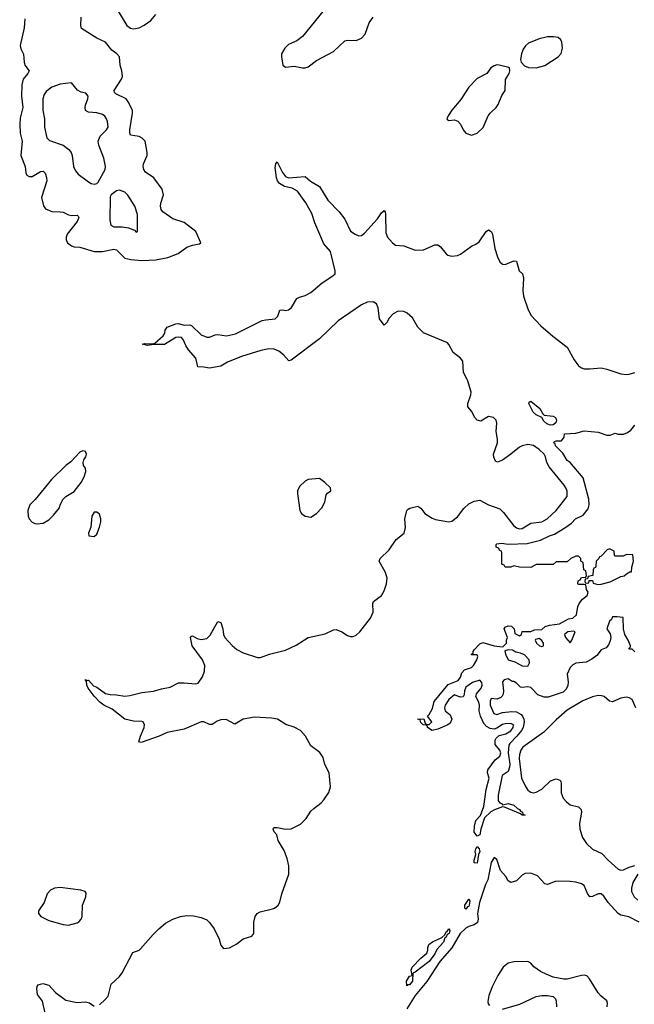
# Model space of a CAD drawing. Header units: inches. Extents: x 1771504 to 1971212, y 471788 to 643615.
# Tile 427 of 587: x 1862122 to 1866486, y 605567 to 612552. Entities that reach past the tile are written whole.
import ezdxf

# ---------------------------------------------------------------- set-up
doc = ezdxf.new("R2010")
doc.units = ezdxf.units.IN
doc.header["$MEASUREMENT"] = 0
doc.layers.add('B8660', color=7, linetype='Continuous')
doc.layers.add('B8661', color=7, linetype='Continuous')

msp = doc.modelspace()

# ---------------------------------------------------------------- linework, layer by layer
at = {"layer": 'B8660', "color": 5}
for points, elevation in [([(1862690, 605564.2), (1862730, 605599.7), (1862750, 605625.5), (1862771.9, 605710), (1862830, 605763), (1862850.6, 605789.4), (1862924.7, 605935.3), (1862970, 605951.9), (1862979.9, 605960.1), (1863070, 606062.5), (1863110, 606102.7), (1863158.6, 606141.4), (1863210, 606170.9), (1863263.7, 606190), (1863310, 606197), (1863355.2, 606195.2), (1863410, 606183.5), (1863450, 606165.2), (1863470, 606146.9), (1863502.8, 606102.8), (1863539.2, 606030), (1863550, 605986), (1863570, 605962.8), (1863611.9, 605968.1), (1863663.9, 605996.1), (1863709.6, 606030.4), (1863770, 606050.6), (1863785.1, 606070), (1863785.6, 606150), (1863794, 606190), (1863809.5, 606210), (1863830, 606222), (1863916.3, 606243.7), (1863931.6, 606250), (1863956.9, 606270), (1863968.2, 606291.8), (1863983.2, 606350), (1864032.5, 606490), (1864033, 606550), (1864021.5, 606601.5), (1863999.1, 606659.1), (1863958, 606730), (1863948, 606768), (1863929.5, 606790), (1863921.2, 606810), (1863924.1, 606815.9), (1863930, 606821), (1863950, 606822), (1864010, 606810.2), (1864050, 606812.2), (1864115.7, 606844.3), (1864155.3, 606884.7), (1864190, 606936.9), (1864210, 606956.9), (1864263.6, 606996.4), (1864282.7, 607017.3), (1864317.4, 607070), (1864329.7, 607110), (1864319.6, 607210), (1864288.3, 607268.3), (1864276.9, 607316.9), (1864252.9, 607352.9), (1864190, 607400.9), (1864151, 607470), (1864115.6, 607510), (1864070, 607533.8), (1864012.7, 607552.7), (1863952, 607590), (1863910, 607597.7), (1863790, 607603.4), (1863710, 607589), (1863650, 607554.3), (1863588.3, 607588.3), (1863550, 607584.6), (1863525.2, 607574.8), (1863490, 607551.6), (1863470, 607552.7), (1863430, 607570.6), (1863410, 607571.6), (1863290, 607518.2), (1863170, 607495.3), (1863113.4, 607470), (1862985.1, 607425.1), (1862969.3, 607430), (1862979.6, 607470), (1863007, 607530), (1863009.4, 607550), (1862999, 607570), (1862990, 607574), (1862930, 607574.5), (1862870, 607589.8), (1862780, 607660), (1862720.9, 607690), (1862692.3, 607710), (1862650, 607754), (1862607.6, 607810), (1862598, 607830), (1862596.4, 607856.4), (1862588.4, 607871.6), (1862603.6, 607863.6), (1862610, 607866), (1862646.9, 607826.9), (1862670, 607817), (1862732.5, 607772.5), (1862764.9, 607764.9), (1862810, 607763.1), (1862870, 607753.7), (1862903.3, 607756.7), (1862990, 607778.4), (1863072.7, 607787.3), (1863130, 607805.5), (1863190, 607817.1), (1863250, 607846.4), (1863290, 607848.5), (1863370, 607840.5), (1863390, 607844), (1863420.9, 607890), (1863433.6, 607930), (1863436.3, 607970), (1863420.5, 608010), (1863346, 608110), (1863335.1, 608170), (1863341, 608179), (1863350, 608181.6), (1863382.9, 608162.9), (1863410, 608154.4), (1863450, 608163.1), (1863474.1, 608185.9), (1863530, 608282.8), (1863550, 608274.8), (1863565.3, 608230), (1863570.2, 608190), (1863578.2, 608170), (1863630, 608113.4), (1863665.1, 608085.1), (1863710, 608059.5), (1863810, 608026.7), (1863832.7, 608027.3), (1863895.3, 608050), (1864010, 608080.3), (1864086.3, 608113.7), (1864170, 608168.2), (1864290, 608194.9), (1864350, 608223.8), (1864370, 608226), (1864410, 608208.2), (1864450, 608182.3), (1864470, 608176.1), (1864490, 608176.5), (1864510, 608185.8), (1864538, 608210), (1864612.7, 608307.3), (1864630.8, 608350), (1864628.8, 608410), (1864634.5, 608425.5), (1864690, 608466), (1864710, 608501.1), (1864726.4, 608550), (1864731.3, 608590), (1864719.8, 608630), (1864675.6, 608710), (1864680.7, 608730), (1864745.4, 608790), (1864794.9, 608865.1), (1864852.8, 608910), (1864862.4, 608950), (1864856.8, 609010), (1864869.7, 609070.3), (1864880.1, 609079.9), (1864892.8, 609087.2), (1864950, 609101.3), (1864970, 609086), (1864999.6, 609050), (1865050, 609015), (1865074, 609006), (1865170, 608990.3), (1865190, 608993.7), (1865230, 609025.3), (1865275.5, 609084.5), (1865310, 609117.3), (1865350, 609135.8), (1865390, 609143.6), (1865449.6, 609109.5), (1865530, 609081.3), (1865556.6, 609056.6), (1865630, 608960.9), (1865650, 608946.4), (1865670, 608940.4), (1865690, 608941.6), (1865750, 608981.3), (1865830, 608990.8), (1865867.6, 609010), (1865930, 609069.3), (1866008.1, 609170), (1866008.5, 609208.5), (1866000.6, 609230), (1865988.9, 609250), (1865880.7, 609380.7), (1865865.5, 609410), (1865855.6, 609450), (1865845.6, 609470), (1865810, 609503.9), (1865770, 609530.4), (1865730, 609537.9), (1865690, 609529), (1865670, 609518.5), (1865610, 609468.7), (1865550, 609427.1), (1865514.2, 609414.2), (1865501, 609421), (1865487.6, 609447.6), (1865487.1, 609470), (1865515.1, 609550), (1865515.2, 609575.2), (1865504.2, 609630), (1865509.8, 609690), (1865504.8, 609710), (1865485.1, 609730), (1865450, 609737.7), (1865395.5, 609704.5), (1865370, 609711), (1865351.9, 609731.9), (1865332, 609772), (1865304.9, 609804.9), (1865304, 609830), (1865325.5, 609890), (1865327.8, 609910), (1865305, 609990), (1865299.9, 610000)], 280), ([(1866488.4, 608068.4), (1866470, 608086), (1866450, 608086), (1866446, 608090), (1866458, 608102), (1866458, 608110), (1866442, 608150), (1866419, 608190), (1866408.9, 608231.1), (1866406, 608310), (1866363.5, 608316.5), (1866330, 608315.3), (1866323, 608297), (1866310, 608285.2), (1866290.6, 608230), (1866315.1, 608195.1), (1866319.6, 608170), (1866315.4, 608144.6), (1866303, 608117), (1866285.1, 608094.9), (1866250, 608081.6), (1866219.2, 608040.8), (1866184.7, 608015.3), (1866145, 607995.1), (1866070, 607986), (1866050, 607976.2), (1866030, 607957), (1866009.2, 607910), (1866015.8, 607855.8), (1866014.8, 607825.2), (1866000.8, 607799.2), (1865979.8, 607780.2), (1865874.3, 607745.7), (1865845, 607745), (1865802, 607762), (1865750, 607815.4), (1865730, 607819.7), (1865690, 607813.3), (1865677.2, 607817.2), (1865650, 607846), (1865630, 607857), (1865618, 607858), (1865590, 607876), (1865561, 607870), (1865550, 607855.3), (1865556.5, 607790), (1865553.8, 607766.2), (1865547.3, 607752.7), (1865537.4, 607742.6), (1865510, 607731.2), (1865470, 607736), (1865461.7, 607718.3), (1865463.1, 607690), (1865488.9, 607630), (1865510, 607622.3), (1865550, 607636.9), (1865615.3, 607644.7), (1865650, 607642), (1865682.2, 607622.2), (1865691.3, 607611.3), (1865701.5, 607590), (1865703.2, 607570), (1865695.8, 607530), (1865684.2, 607510), (1865652.7, 607470), (1865602, 607418), (1865595.4, 607404.6), (1865590.1, 607350), (1865603.1, 607270), (1865599.8, 607250), (1865590, 607219.6), (1865546.7, 607190), (1865520.2, 607050), (1865518.9, 607010), (1865530, 606997), (1865546.8, 606990), (1865550, 606982), (1865590, 606991.6), (1865630, 606978.7), (1865656.5, 606956.5), (1865671.8, 606950), (1865677.6, 606937.6), (1865692.7, 606930), (1865694.8, 606914.8), (1865710.5, 606909.5), (1865690, 606907.6), (1865678.4, 606918.4), (1865564.8, 606964.8), (1865550, 606967), (1865492.9, 606947.1), (1865467.5, 606932.5), (1865421.6, 606890), (1865395.8, 606810), (1865390.2, 606769.8), (1865370, 606759.6), (1865348.1, 606788.1), (1865351.2, 606830), (1865361.7, 606870), (1865393, 606907), (1865417.4, 606970), (1865434.6, 607090), (1865456.1, 607170), (1865444.7, 607210), (1865446.3, 607230), (1865498, 607302), (1865531.9, 607328.1), (1865538.2, 607350), (1865530, 607369.5), (1865496.8, 607410), (1865498.6, 607441.4), (1865504.5, 607455.5), (1865525.9, 607474.1), (1865573.6, 607486.4), (1865610, 607507.6), (1865626.3, 607530), (1865627, 607550), (1865610, 607558.5), (1865570, 607556.8), (1865550, 607552), (1865510, 607526.6), (1865490, 607519.8), (1865463.3, 607523.3), (1865437.6, 607537.6), (1865418.2, 607558.2), (1865392.8, 607610), (1865383.7, 607650), (1865386.6, 607690), (1865382.9, 607710), (1865360.9, 607750), (1865366, 607770), (1865398.9, 607810), (1865406, 607830), (1865403.6, 607850), (1865390, 607867), (1865336, 607850), (1865290, 607817.2), (1865279.1, 607790), (1865276.8, 607763.2), (1865270.8, 607749.2), (1865250, 607746), (1865210, 607762), (1865170, 607729), (1865144, 607690), (1865137.3, 607670), (1865142.8, 607650), (1865179.5, 607619.5), (1865190.8, 607590), (1865177.5, 607562.5), (1865161, 607550), (1865090, 607519.5), (1865050, 607509.2), (1865018, 607530), (1865018, 607538), (1865008, 607548), (1864986, 607550), (1864970, 607566), (1864966, 607586), (1864946, 607590), (1864992.7, 607592.7), (1865002, 607562), (1865012.7, 607552.7), (1865030, 607552), (1865048, 607570), (1865018, 607610), (1865030, 607622), (1865053.4, 607666.6), (1865065.9, 607714.1), (1865163.3, 607836.7), (1865234.9, 607865.1), (1865252.9, 607887.1), (1865262.4, 607917.6), (1865279.3, 607940.7), (1865330, 607956), (1865344, 607970), (1865368.7, 608010), (1865374, 608034), (1865370, 608046), (1865330, 608046), (1865329.2, 608050), (1865342, 608058), (1865342, 608070), (1865350, 608082), (1865390, 608124.7), (1865410, 608134.8), (1865490, 608111), (1865550, 608102), (1865555.3, 608104.7), (1865578, 608130), (1865578, 608150), (1865586, 608170), (1865562, 608230), (1865570, 608242), (1865590, 608251.3), (1865614, 608250), (1865634, 608230), (1865638, 608198), (1865670, 608182), (1865686, 608190), (1865688.7, 608211.3), (1865750, 608212), (1865776.4, 608223.6), (1865830, 608226), (1865853.6, 608246.4), (1865883.1, 608256.9), (1865954.9, 608265.1), (1866019.3, 608300.7), (1866050, 608307.3), (1866075.3, 608330), (1866084, 608390), (1866094, 608410), (1866118.6, 608441.4), (1866151.9, 608468.1), (1866159, 608490), (1866146, 608510), (1866142, 608542), (1866130, 608546), (1866090, 608546), (1866086, 608550), (1866088, 608572), (1866102, 608578), (1866110, 608594), (1866142, 608598), (1866146, 608610), (1866142, 608642), (1866128.4, 608648.4), (1866122, 608702), (1866106, 608710), (1866106, 608730), (1866090, 608746), (1866070, 608746), (1866034, 608730), (1866010, 608706), (1865930, 608706), (1865910, 608686), (1865790, 608686), (1865750, 608666), (1865671.6, 608668.4), (1865630, 608678), (1865610, 608668), (1865570, 608668), (1865562, 608682), (1865546, 608690), (1865546, 608770), (1865542, 608782), (1865530, 608786), (1865522, 608802), (1865506, 608810), (1865506, 608830), (1865510, 608834), (1865542, 608838), (1865590.7, 608830.7), (1865724.4, 608835.6), (1865820.7, 608859.3), (1865884, 608890), (1865918.7, 608901.3), (1865993.6, 608946.4), (1866039.6, 608980.4), (1866069.2, 609010), (1866122, 609038), (1866158, 609082), (1866166, 609110), (1866162.9, 609150), (1866122.4, 609302.4), (1866029.6, 609409.6), (1866010, 609425.2), (1865977.7, 609477.7), (1865927.3, 609530), (1865923.7, 609543.7), (1865915.3, 609550), (1865920.2, 609559.8), (1865930, 609564.7), (1865970, 609564.7), (1865988.7, 609590), (1865990, 609614), (1866070, 609618.8), (1866130, 609634.9), (1866230, 609624.9), (1866290, 609604.7), (1866314.6, 609605.4), (1866350, 609618), (1866371.1, 609611.1), (1866410, 609611), (1866437.5, 609622.5), (1866460.1, 609639.9), (1866490, 609676)], 260), ([(1866495.6, 607670), (1866471, 607730), (1866450, 607742.3), (1866430, 607745.1), (1866390, 607739.8), (1866330, 607713.5), (1866310, 607716.4), (1866272.2, 607750), (1866256.1, 607756.1), (1866230, 607757.1), (1866190, 607747.6), (1866121.2, 607718.8), (1866010, 607652.7), (1865930, 607584), (1865842.5, 607497.5), (1865694.3, 607390), (1865681, 607370), (1865670, 607339.5), (1865667.6, 607310), (1865683.9, 607170), (1865710, 607116), (1865730, 607086.5), (1865750, 607071.5), (1865770, 607068), (1865790, 607071.4), (1865830, 607093.1), (1865890, 607153.2), (1865930, 607166.7), (1865957.5, 607157.5), (1865963.7, 607150), (1865966.9, 607130), (1865967, 607067), (1865980.3, 607030), (1866003.4, 607003.4), (1866030, 606982.3), (1866090, 606966.7), (1866108.9, 606948.9), (1866111.1, 606930), (1866097.2, 606850), (1866100.1, 606810), (1866117.3, 606750), (1866146.9, 606706.9), (1866190, 606667.5), (1866256.2, 606636.2), (1866299.3, 606590), (1866370, 606526.5), (1866390, 606518.4), (1866410, 606521.1), (1866450, 606540.7), (1866490, 606552.3)], 280), ([(1866521.1, 606150), (1866446.2, 606186.2), (1866390, 606199.3), (1866370, 606209.9), (1866300.6, 606290), (1866270, 606335.1), (1866250, 606349.8), (1866230, 606351.4), (1866190, 606330.8), (1866170, 606328.4), (1866154, 606354), (1866129.9, 606409.9), (1866110, 606421), (1866070, 606432.8), (1866030, 606438.7), (1865950, 606441.3), (1865923, 606437), (1865870, 606417.6), (1865850, 606422), (1865799.2, 606479.3), (1865750, 606497.2), (1865710, 606494.8), (1865690, 606482), (1865650, 606443.1), (1865610, 606431.8), (1865590, 606442.7), (1865573.3, 606473.3), (1865535.3, 606515.3), (1865510, 606594), (1865490, 606609.4), (1865470, 606573.2), (1865446.1, 606450), (1865430, 606416), (1865386.5, 606290), (1865372.4, 606210), (1865376.4, 606170), (1865372.7, 606147.3), (1865350, 606130.5), (1865310, 606119.1), (1865290, 606106.7), (1865250, 606068.2), (1865191.4, 605968.6), (1865104.4, 605870), (1865012.1, 605727.9), (1864930.6, 605630), (1864870, 605535)], 280), ([(1866510.9, 606490), (1866475.5, 606430), (1866464.7, 606390), (1866466.5, 606366.5), (1866483.9, 606330), (1866510, 606305.6)], 280), ([(1866293.5, 605550), (1866296, 605576), (1866290.9, 605590.9), (1866250, 605623.5), (1866230, 605648), (1866168.2, 605748.2), (1866148.7, 605768.7), (1866130, 605773.3), (1866110, 605771.7), (1866010, 605744.2), (1865985.1, 605745.1), (1865910, 605760.5), (1865859.6, 605779.6), (1865820.4, 605800.4), (1865773.6, 605833.6), (1865750, 605859.6), (1865730, 605871.2), (1865630, 605869), (1865590, 605859.1), (1865555.6, 605830), (1865517.1, 605770), (1865476.2, 605690), (1865452.4, 605630), (1865446, 605586), (1865449.2, 605569.2), (1865458, 605558)], 320), ([(1862304.4, 605504.4), (1862284.5, 605590), (1862250, 605635.3), (1862243.7, 605676.3), (1862246, 605694), (1862254, 605706), (1862286.6, 605713.4), (1862330, 605701.6), (1862377.1, 605650), (1862450, 605595.2), (1862530, 605579.6), (1862590, 605584.9), (1862616.9, 605576.9), (1862650, 605553.4)], 280), ([(1865550, 605532.6), (1865672.3, 605567.7), (1865790, 605622.7), (1865830, 605630.3), (1865870, 605630.4), (1865910, 605621.6), (1865926, 605606), (1865931.5, 605591.5), (1865932.3, 605547.7)], 320)]:
    msp.add_lwpolyline(points, dxfattribs=dict(at, elevation=elevation))
for points, elevation in [([(1865890, 609675.1), (1865863.9, 609683.9), (1865843.9, 609703.9), (1865829, 609730), (1865790, 609749.4), (1865768.2, 609768.2), (1865736, 609830), (1865740.1, 609839.9), (1865750, 609846.8), (1865814, 609794), (1865835.2, 609755.2), (1865846.4, 609746.4), (1865910, 609740.4), (1865927.3, 609730), (1865934, 609710), (1865928.4, 609691.6), (1865910, 609678.7)], 260), ([(1862570, 609493.2), (1862550, 609484), (1862484.9, 609415.1), (1862450, 609389.3), (1862348.7, 609290), (1862231.9, 609148.1), (1862194.8, 609110), (1862180.7, 609070), (1862183, 609030), (1862190.7, 609010), (1862210, 608987.7), (1862230, 608979.1), (1862250, 608975.5), (1862290, 608981.3), (1862330, 609003.7), (1862363.3, 609036.7), (1862404.5, 609090), (1862410, 609111.3), (1862430, 609150.8), (1862450, 609170.7), (1862510, 609204), (1862558, 609270), (1862581.2, 609310), (1862592.5, 609347.5), (1862589.2, 609370), (1862575.1, 609390), (1862572.3, 609410), (1862578, 609430), (1862592.3, 609450), (1862597.2, 609470), (1862588.9, 609488.9)], 320), ([(1864250, 609297.3), (1864170, 609289.6), (1864150, 609278.7), (1864110, 609239.5), (1864095.8, 609210), (1864094.4, 609190), (1864110.4, 609070), (1864122, 609050), (1864149, 609029), (1864190, 609023.1), (1864230.7, 609049.3), (1864267.8, 609090), (1864289.7, 609130), (1864298.6, 609181.4), (1864307.1, 609192.9), (1864331.8, 609210), (1864329.3, 609230), (1864289.6, 609270)], 320), ([(1862670, 609059.3), (1862650, 609057.2), (1862634, 609030), (1862627.3, 608952.7), (1862612, 608910), (1862614, 608890), (1862650, 608884.7), (1862670, 608902), (1862690, 608951.3), (1862698, 608990), (1862698.7, 609010), (1862690, 609044)], 320), ([(1866310, 608798), (1866294, 608790), (1866250, 608746), (1866238, 608742), (1866234, 608730), (1866214, 608710), (1866212.7, 608672.7), (1866210, 608666), (1866198, 608662), (1866194, 608650), (1866191.6, 608608.4), (1866158, 608602), (1866154, 608586), (1866138, 608582), (1866134, 608570), (1866138, 608558), (1866150, 608554), (1866162, 608558), (1866166, 608574), (1866190, 608574), (1866194, 608554), (1866226, 608546), (1866250, 608547.3), (1866315.1, 608564.9), (1866390, 608601), (1866412.9, 608607.1), (1866430, 608622), (1866454, 608634), (1866466, 608634), (1866468.4, 608668.4), (1866479, 608710), (1866475.3, 608755.3), (1866430, 608758), (1866407.3, 608747.3), (1866350, 608746), (1866346, 608750), (1866342, 608782)], 260), ([(1866054, 608214), (1866014, 608210), (1865991.3, 608190), (1865998, 608170), (1866030, 608132), (1866042, 608150), (1866066, 608210)], 260), ([(1865810, 608162), (1865784.7, 608155.3), (1865782, 608150), (1865791.3, 608130), (1865812, 608110), (1865830, 608104.9), (1865842, 608110), (1865842, 608130), (1865830, 608148)], 260), ([(1865590, 608082), (1865565.4, 608074.6), (1865570.8, 608050), (1865591, 608010), (1865637.2, 607997.2), (1865690, 607967.7), (1865730, 607964.7), (1865742, 607990), (1865739, 608010), (1865706.6, 608046.6), (1865678.6, 608058.6), (1865645.6, 608065.6), (1865620.4, 608080.4)], 260), ([(1865370, 606569.3), (1865349.7, 606570), (1865349.7, 606590), (1865359.6, 606630), (1865356.9, 606650), (1865360.5, 606670), (1865370, 606687.3), (1865384.9, 606670), (1865388, 606650), (1865380.4, 606630)], 260), ([(1862410, 606395.8), (1862368.5, 606391.5), (1862342.3, 606377.7), (1862317.4, 606350), (1862296.9, 606290), (1862255.3, 606230), (1862256.5, 606210), (1862272.7, 606190), (1862330, 606162.2), (1862430, 606132.4), (1862470, 606128.4), (1862530, 606145.2), (1862545.7, 606154.3), (1862559.7, 606170), (1862566.2, 606190), (1862568.9, 606270), (1862593.1, 606330), (1862595.3, 606355.3), (1862587, 606367), (1862556.3, 606376.3)], 320), ([(1865290, 606242.9), (1865282, 606250), (1865283.1, 606270), (1865310, 606313.4), (1865313.7, 606313.7), (1865317.8, 606297.8), (1865313.9, 606270), (1865310, 606260.4), (1865302, 606258)], 260), ([(1864870, 605699), (1864868, 605730), (1864890, 605766), (1864909, 605771), (1864901.7, 605810), (1864909.8, 605830), (1864970, 605894.9), (1865012.6, 605930), (1865020.9, 605950), (1865019.8, 605970), (1865027.9, 605992.1), (1865053.3, 606010), (1865120.1, 606039.9), (1865140.9, 606059.1), (1865150, 606081.3), (1865157.1, 606082.9), (1865170, 606103), (1865176.5, 606090), (1865170.8, 606070), (1865157.5, 606062.5), (1865150, 606044.2), (1865141.1, 606038.9), (1865130, 606008.6), (1865084.2, 605955.8), (1865070, 605925.8), (1865030, 605869.3), (1864930, 605794.3), (1864912.8, 605787.2), (1864910.2, 605730), (1864890, 605705.7), (1864875.2, 605704.8)], 260)]:
    msp.add_lwpolyline(points, close=True, dxfattribs=dict(at, elevation=elevation))
at = {"layer": 'B8661', "color": 5}
for points, elevation in [([(1862158.6, 612558.6), (1862154.2, 612494.1), (1862126, 612370), (1862130, 612345.7), (1862148.8, 612308.8), (1862153.1, 612250), (1862159.3, 612230), (1862190.3, 612190), (1862180.3, 612170), (1862147.8, 612130), (1862138.3, 612090), (1862136.1, 612010), (1862144.1, 611930), (1862126.7, 611853.3), (1862122.4, 611810), (1862126.9, 611746.9), (1862139.3, 611690), (1862130.2, 611590), (1862160.9, 611510), (1862166.1, 611466.1), (1862174, 611450), (1862190, 611440.4), (1862210, 611438.9), (1862270, 611474.9), (1862290, 611478.4), (1862304, 611464), (1862313.6, 611433.6), (1862315, 611410), (1862276.2, 611290), (1862292.3, 611232.3), (1862306.8, 611210), (1862350, 611192.4), (1862410, 611190.2), (1862430, 611185.8), (1862470, 611166.9), (1862490, 611162.7), (1862530, 611165.5), (1862538.3, 611158.3), (1862542.4, 611150), (1862530, 611120.7), (1862459.5, 611030), (1862452, 611010), (1862451.7, 610990), (1862461.1, 610970), (1862490, 610947.7), (1862510, 610941.5), (1862550, 610939.6), (1862650, 610908), (1862710, 610907.8), (1862790, 610924.5), (1862810, 610918.5), (1862870, 610861.5), (1862911.6, 610851.6), (1862990, 610844.4), (1863088.1, 610848.1), (1863174.1, 610865.9), (1863247, 610893), (1863310, 610937.6), (1863350, 610952.4), (1863398.6, 610961.4), (1863408.7, 610970), (1863374, 611050), (1863290, 611112.7), (1863210, 611139.7), (1863138.4, 611190), (1863126.1, 611206.1), (1863122.2, 611230), (1863124.7, 611250), (1863142.6, 611310), (1863133, 611350), (1863075.8, 611430), (1863016.2, 611470), (1863004, 611490), (1862999.7, 611510), (1863002.2, 611530), (1863026.6, 611590), (1863028.3, 611610), (1863012.4, 611690), (1862992.4, 611712.4), (1862970, 611724.8), (1862910, 611732.7), (1862903.9, 611750), (1862903.8, 611770), (1862923.5, 611890), (1862922.9, 611910), (1862893.6, 611970), (1862878.4, 611990), (1862806, 612026), (1862796.3, 612036.3), (1862793, 612050), (1862846.4, 612130), (1862851.8, 612150), (1862847.2, 612190), (1862836.5, 612230), (1862830.7, 612290), (1862812.2, 612310), (1862776.6, 612336.6), (1862732.2, 612392.2), (1862670, 612422), (1862560.9, 612490), (1862556.9, 612510), (1862559.7, 612570)], 320), ([(1862810, 612630.7), (1862884.2, 612510), (1862910, 612491.7), (1862930, 612488), (1862970, 612494.9), (1863005.5, 612514.5), (1863052.7, 612547.3), (1863090, 612588.5)], 320), ([(1864274.6, 612610), (1864130, 612432.6), (1864090, 612401.5), (1864030, 612375.4), (1864004.2, 612350), (1863982, 612310), (1863980.3, 612290), (1863990.3, 612230.3), (1864010, 612216.5), (1864070, 612223.7), (1864130, 612210.4), (1864150, 612210.4), (1864170, 612217), (1864230, 612263.1), (1864350, 612326.4), (1864430, 612401.6), (1864450, 612408.2), (1864510, 612405.5), (1864550, 612420.5), (1864575.6, 612450), (1864604, 612530), (1864630.7, 612569.3)], 320), ([(1865299.9, 610000), (1865274.3, 610050), (1865267.4, 610130), (1865251.7, 610151.7), (1865200.2, 610190), (1865170, 610248.4), (1865158.8, 610258.8), (1864988.5, 610330), (1864950, 610369.8), (1864910, 610436.1), (1864873.7, 610470), (1864850, 610481), (1864810, 610483.4), (1864774.3, 610465.7), (1864745.2, 610434.8), (1864730, 610403.6), (1864710, 610385.6), (1864676.8, 610430), (1864668.2, 610508.2), (1864656.1, 610536.1), (1864631.7, 610551.7), (1864590, 610548.9), (1864550, 610529.1), (1864384.3, 610415.7), (1864250, 610289), (1864050, 610135.8), (1864032.7, 610132.7), (1863995.5, 610175.5), (1863961.8, 610201.8), (1863930, 610214.8), (1863890, 610218), (1863833.6, 610206.4), (1863697.5, 610162.5), (1863597, 610123), (1863550, 610094.7), (1863470, 610079.4), (1863430, 610087.8), (1863386, 610090), (1863373.7, 610150), (1863320.7, 610210), (1863301, 610241), (1863283.3, 610283.3), (1863270, 610297), (1863250, 610300.7), (1863230, 610297.6), (1863150, 610247.1), (1863071.9, 610248.1), (1863030, 610241.2), (1862995.3, 610250), (1863010, 610254.4), (1863066.8, 610253.2), (1863082, 610258), (1863142, 610310), (1863152.2, 610327.8), (1863156.3, 610350), (1863169.5, 610370), (1863230, 610395.5), (1863250, 610396.3), (1863290, 610384.2), (1863330, 610386.5), (1863342.7, 610382.7), (1863410, 610315.5), (1863450, 610300.7), (1863470, 610298.8), (1863510, 610316.3), (1863530, 610318), (1863590, 610310.4), (1863655.6, 610324.4), (1863842.9, 610417.1), (1863870, 610424), (1863935.1, 610430), (1863956.2, 610450), (1863970, 610491), (1863990, 610494), (1864010, 610488.2), (1864030, 610493), (1864051.6, 610510), (1864090, 610574), (1864110, 610584.4), (1864150, 610595.3), (1864190, 610616.5), (1864270, 610685.5), (1864339, 610730), (1864361.2, 610750), (1864361.2, 610770), (1864330, 610906.6), (1864282.7, 610962.7), (1864218.5, 611110), (1864196.6, 611176.6), (1864153.4, 611253.4), (1864095.4, 611335.4), (1864055.9, 611355.9), (1864002.4, 611370), (1863967.2, 611390), (1863952.6, 611410), (1863945.6, 611430), (1863935.5, 611504.5), (1863941.2, 611530), (1863950, 611544.7), (1863987.3, 611467.3), (1864010, 611440.5), (1864030.5, 611430.5), (1864150, 611439), (1864186.8, 611406.8), (1864250, 611368.9), (1864310, 611271.4), (1864390, 611190.3), (1864430, 611138), (1864472.1, 611052.1), (1864503, 611030), (1864530, 611018), (1864550, 611020.3), (1864570, 611036.9), (1864661.7, 611138.4), (1864690, 611181.3), (1864710, 611199.1), (1864717.1, 611190), (1864720.3, 611170), (1864721.2, 611041.2), (1864734, 611010), (1864770, 610968.9), (1864790, 610953.8), (1864850, 610947.5), (1864930, 610916.3), (1864990, 610920.6), (1865070, 610954.9), (1865090, 610954), (1865110, 610941.1), (1865150, 610890.4), (1865162, 610882), (1865190, 610875.2), (1865230, 610880.2), (1865250.7, 610889.3), (1865330, 610945.5), (1865361.2, 610958.8), (1865384.2, 610975.8), (1865433.2, 611050), (1865450, 611060.5), (1865470, 611050.6), (1865478.7, 611030), (1865496, 610930), (1865513.7, 610870), (1865530, 610834), (1865550, 610817.1), (1865570, 610815.8), (1865630, 610840.5), (1865650, 610838), (1865668.4, 610770), (1865693, 610750), (1865699.4, 610719.4), (1865695, 610630), (1865700.2, 610590), (1865732.8, 610492.8), (1865752.7, 610452.7), (1865821.5, 610381.5), (1865906.9, 610306.9), (1866008.8, 610230), (1866058.5, 610138.5), (1866090, 610096), (1866110, 610082), (1866130, 610075.5), (1866170, 610074.3), (1866250, 610081.5), (1866290, 610074), (1866390, 610040.2), (1866430, 610034.9), (1866450, 610037.2), (1866490, 610049.3)], 280)]:
    msp.add_lwpolyline(points, dxfattribs=dict(at, elevation=elevation))
for points, elevation in [([(1865911, 612431), (1865870, 612429.7), (1865810, 612416.9), (1865734.6, 612385.4), (1865713.1, 612366.9), (1865697.4, 612342.6), (1865684.4, 612310), (1865678, 612270), (1865682.8, 612250), (1865705.7, 612225.7), (1865733.7, 612213.7), (1865790, 612210.3), (1865850, 612226.7), (1865945.1, 612290), (1865967.2, 612312.7), (1865976.4, 612350), (1865972.2, 612392.2), (1865964.5, 612410), (1865945.3, 612425.3)], 320), ([(1865510, 612231.6), (1865490, 612226), (1865468.2, 612210), (1865438.8, 612170), (1865370, 612134.3), (1865310, 612074), (1865253.7, 611986.3), (1865190.4, 611910), (1865164.9, 611870), (1865156, 611850), (1865160.7, 611840.7), (1865170, 611836), (1865210, 611841.6), (1865233.3, 611833.3), (1865253, 611810), (1865270.6, 611770), (1865290, 611748), (1865330, 611733), (1865370, 611746.7), (1865412.1, 611787.9), (1865448.4, 611870), (1865463.1, 611890), (1865505.4, 611930), (1865520.4, 611950), (1865544.4, 612015.6), (1865569.5, 612050), (1865571.8, 612128.2), (1865597, 612170), (1865602.7, 612190), (1865599, 612210), (1865593.8, 612213.8), (1865526, 612230)], 320), ([(1862490, 612105.2), (1862410, 612095.4), (1862350, 612074.8), (1862310, 612044), (1862297.3, 612022.7), (1862287.4, 611990), (1862287.6, 611910), (1862297.7, 611850), (1862299.3, 611790), (1862314.3, 611714.3), (1862334.8, 611694.8), (1862430, 611661.1), (1862472.5, 611632.5), (1862488.6, 611610), (1862495.8, 611590), (1862504.1, 611510), (1862518.9, 611479), (1862537.4, 611457.4), (1862610, 611403.1), (1862630, 611390.4), (1862650, 611385.7), (1862669.6, 611390.4), (1862679.3, 611400.7), (1862729.7, 611490), (1862731.1, 611510), (1862720.7, 611570), (1862683.2, 611663.2), (1862679.5, 611690), (1862694.1, 611725.9), (1862738.5, 611770), (1862749.8, 611790), (1862746.8, 611830), (1862738.8, 611850), (1862727, 611867), (1862710, 611878.9), (1862670.4, 611890.4), (1862610, 611896.2), (1862590, 611908.4), (1862586.9, 611930), (1862590, 611946.8), (1862607.1, 611990), (1862609.6, 612010), (1862592.7, 612030), (1862558.8, 612038.8), (1862533, 612053)], 340), ([(1862830, 611342.9), (1862810, 611338), (1862770.8, 611310), (1862764.9, 611295.1), (1862763.2, 611130), (1862770, 611094.8), (1862790, 611083.6), (1862850, 611082), (1862895.4, 611075.4), (1862938.5, 611058.5), (1862950, 611044.7), (1862958, 611050), (1862959, 611061), (1862958, 611170), (1862939.8, 611230), (1862890, 611307.8), (1862870, 611328)], 340)]:
    msp.add_lwpolyline(points, close=True, dxfattribs=dict(at, elevation=elevation))

doc.saveas('drawing.dxf')
